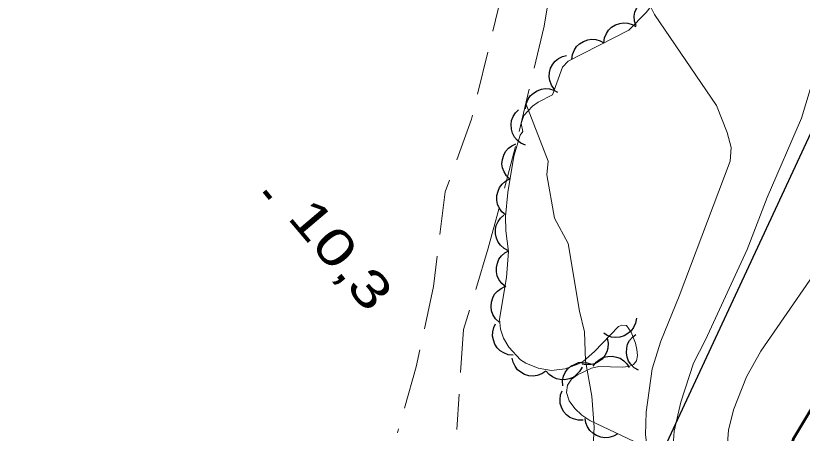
# Model space of a CAD drawing. Extents: x 386081 to 389416, y 5130568 to 5134082.
# Drawn here: x 388237 to 388302.6, y 5132829.4 to 5132864.2 of the extents above; entities that cross this region are included whole.
import ezdxf

# ---------------------------------------------------------------- set-up
doc = ezdxf.new("R2010")
doc.units = 0
doc.header["$LTSCALE"] = 1.2
doc.linetypes.add('DOT_DASHED', pattern=[7.7, 5, -1.2, 0.3, -1.2])
doc.linetypes.add('MEDIUM_DASHED', pattern=[4.5, 3, -1.5])
for name, color, linetype, lineweight in [('1', 7, 'Continuous', 53), ('19', 7, 'Continuous', 13), ('2', 7, 'Continuous', 13), ('3', 7, 'Continuous', 140), ('36', 7, 'Continuous', 13), ('44', 7, 'Continuous', 25)]:
    doc.layers.add(name, color=color, linetype=linetype, lineweight=lineweight)

msp = doc.modelspace()

# ---------------------------------------------------------------- linework, layer by layer
at = {"layer": '1'}
msp.add_lwpolyline([(388303.45, 5132821.05), (388301.48, 5132823.55), (388301.32, 5132824.05), (388301.12, 5132825.75), (388301.33, 5132827.57), (388301.9, 5132829.01), (388310.11, 5132842.73), (388319.09, 5132857.21), (388327.21, 5132870.94), (388330.04, 5132876.34), (388332.65, 5132880.58), (388340.4, 5132893.78), (388346.06, 5132904.12)], dxfattribs=at)
at = {"layer": '19', "linetype": 'MEDIUM_DASHED'}
for points in [[(388290.44, 5132906.09), (388286.67, 5132896.38), (388282.93, 5132886.13), (388279.76, 5132875.93), (388277.63, 5132866.36), (388275.01, 5132855.54), (388272.81, 5132849.49), (388271.83, 5132841.59), (388270.4, 5132834.91), (388268.83, 5132829.4)], [(388294.73, 5132905.63), (388292.57, 5132901.49), (388289.34, 5132894.46), (388287.03, 5132887.15), (388282.26, 5132870.65), (388281.06, 5132863.28), (388278.68, 5132853.26), (388276.4, 5132844.79), (388274.34, 5132838.01), (388273.77, 5132829.67)]]:
    msp.add_lwpolyline(points, dxfattribs=at)
at = {"layer": '2'}
for points in [[(388301.29, 5132817.25), (388297.43, 5132822.72), (388297.09, 5132823.47), (388296.5, 5132825.53), (388296.26, 5132827.45), (388296.41, 5132829.63), (388296.84, 5132831.32), (388297.92, 5132834.07), (388299.11, 5132836.19), (388311.62, 5132854.33), (388316.05, 5132861.32), (388319.96, 5132866.84), (388337.29, 5132891.93), (388339.61, 5132895.87), (388342.5, 5132901.44), (388344.48, 5132905.99)], [(388299.34, 5132813.82), (388296.21, 5132815.79), (388295.53, 5132816.5), (388293.85, 5132818.68), (388291.99, 5132821.62), (388290.89, 5132824.09), (388289.71, 5132827.51), (388289.5, 5132829.24), (388289.57, 5132831.13), (388290.06, 5132834.73), (388290.78, 5132837.05), (388292.32, 5132840.8), (388296.55, 5132852.05), (388296.63, 5132853.19), (388296.31, 5132854.42), (388295.41, 5132856.68), (388290.24, 5132864.26), (388287.4, 5132870.01), (388285.18, 5132877.88), (388284.84, 5132879.58)], [(388300.38, 5132815.66), (388297.36, 5132818.09), (388296.74, 5132818.72), (388294.86, 5132821.05), (388292.71, 5132824.22), (388291.86, 5132826.18), (388291.74, 5132827.59), (388291.9, 5132829.54), (388292.44, 5132831.94), (388293.5, 5132835.21), (388294.5, 5132837.15), (388297.98, 5132844.69), (388299.64, 5132849.01), (388302.51, 5132855.62), (388303.51, 5132858.93)], [(388298.22, 5132811.84), (388294.04, 5132813.46), (388293.18, 5132814.07), (388290.83, 5132816.13), (388289.14, 5132818.11), (388286.63, 5132821.61), (388285.97, 5132823.08), (388285.22, 5132825.53), (388285.08, 5132827.13), (388285.22, 5132829.86), (388285.02, 5132832.46), (388284.49, 5132835.4), (388284.43, 5132837.82), (388284, 5132839.54), (388283.05, 5132845.18), (388281.91, 5132847.3), (388281.27, 5132850.91), (388281.4, 5132852.05), (388279.53, 5132856.85)]]:
    msp.add_lwpolyline(points, dxfattribs=at)
at = {"layer": '3'}
msp.add_line((388257.75, 5132849.54), (388258.26, 5132848.93), dxfattribs=at)
at = {"layer": '36', "lineweight": 25}
msp.add_lwpolyline([(387737.65, 5132640.07), (387761.57, 5132662.08), (387796.75, 5132640.73), (387837.73, 5132629.42), (387876.02, 5132653.88), (387905.18, 5132676.93), (387941.93, 5132647.03), (388004.64, 5132617.46), (388067.52, 5132587.58), (388129.01, 5132557.53), (388159.69, 5132610.01), (388184.51, 5132651.37), (388290.36, 5132826.58), (388312.34, 5132873.88), (388333.97, 5132918.51)], dxfattribs=at)
at = {"layer": '44', "linetype": 'DOT_DASHED', "lineweight": 13}
for points in [[(388288.1, 5132862.96), (388289.56, 5132864.42), (388291.18, 5132866.54), (388292.79, 5132870.12), (388294.4, 5132871.74), (388295.86, 5132872.22), (388298.3, 5132872.7), (388300.97, 5132872.94), (388302.92, 5132873.42)], [(388288.56, 5132828.68), (388284.86, 5132830.42), (388284.19, 5132830.87), (388283.6, 5132831.43), (388283.14, 5132832.07), (388282.93, 5132832.75), (388283, 5132833.37), (388283.33, 5132833.86), (388283.82, 5132834.23), (388285, 5132834.8), (388285.6, 5132834.93), (388287.55, 5132834.86), (388288.11, 5132834.93), (388288.51, 5132835.09), (388288.74, 5132835.41), (388288.83, 5132835.83), (388288.79, 5132836.34), (388288.67, 5132836.88), (388288.31, 5132837.78), (388287.92, 5132838.34), (388287.52, 5132838.38), (388287.26, 5132838.26), (388285.24, 5132836.18), (388284.34, 5132835.38), (388283.87, 5132835.11), (388282.81, 5132834.72), (388281.68, 5132834.59), (388280.55, 5132834.79), (388279.52, 5132835.19), (388279.07, 5132835.47), (388278.1, 5132836.55), (388277.68, 5132837.3), (388277.42, 5132838.05), (388277.34, 5132838.87), (388277.91, 5132842.33), (388278.09, 5132844.5), (388277.87, 5132846.23), (388277.84, 5132847.42), (388278.04, 5132849.44), (388278.52, 5132852.45), (388279.05, 5132854.21), (388279.27, 5132854.51), (388279.14, 5132855.18), (388279.37, 5132855.84), (388280.07, 5132856.61), (388280.56, 5132856.95), (388281.74, 5132857.56), (388282.57, 5132859.87), (388283.06, 5132860.36), (388288.1, 5132862.96)]]:
    msp.add_lwpolyline(points, dxfattribs=at)
at = {"layer": '44'}
for points in [[(388288.72, 5132863.32), (388288.58, 5132863.71), (388288.57, 5132864.12), (388288.61, 5132864.45), (388288.74, 5132864.77), (388288.94, 5132865.08), (388289.22, 5132865.34), (388289.48, 5132865.54), (388289.81, 5132865.66), (388290.18, 5132865.72), (388290.54, 5132865.7)], [(388286.03, 5132861.89), (388286.08, 5132862.31), (388286.25, 5132862.68), (388286.42, 5132862.96), (388286.68, 5132863.2), (388286.99, 5132863.4), (388287.36, 5132863.51), (388287.68, 5132863.58), (388288.03, 5132863.54), (388288.38, 5132863.44), (388288.7, 5132863.27)], [(388283.37, 5132860.52), (388283.42, 5132860.93), (388283.58, 5132861.31), (388283.75, 5132861.59), (388284.01, 5132861.82), (388284.33, 5132862.02), (388284.69, 5132862.14), (388285.01, 5132862.2), (388285.36, 5132862.17), (388285.72, 5132862.07), (388286.03, 5132861.89)], [(388281.91, 5132858.02), (388281.66, 5132858.36), (388281.53, 5132858.75), (388281.46, 5132859.07), (388281.49, 5132859.42), (388281.58, 5132859.78), (388281.77, 5132860.11), (388281.96, 5132860.38), (388282.24, 5132860.59), (388282.57, 5132860.76), (388282.92, 5132860.85)], [(388279.51, 5132856.41), (388279.56, 5132856.82), (388279.73, 5132857.2), (388279.9, 5132857.48), (388280.16, 5132857.71), (388280.47, 5132857.91), (388280.84, 5132858.03), (388281.15, 5132858.09), (388281.5, 5132858.06), (388281.86, 5132857.96), (388282.18, 5132857.79)], [(388279.49, 5132853.37), (388279.11, 5132853.54), (388278.8, 5132853.8), (388278.57, 5132854.04), (388278.42, 5132854.36), (388278.32, 5132854.71), (388278.31, 5132855.1), (388278.34, 5132855.42), (388278.47, 5132855.75), (388278.67, 5132856.06), (388278.92, 5132856.32)], [(388278.21, 5132850.52), (388277.91, 5132850.81), (388277.71, 5132851.16), (388277.58, 5132851.47), (388277.54, 5132851.82), (388277.57, 5132852.19), (388277.69, 5132852.55), (388277.83, 5132852.85), (388278.07, 5132853.11), (388278.36, 5132853.33), (388278.69, 5132853.49)], [(388277.85, 5132847.55), (388277.53, 5132847.81), (388277.31, 5132848.15), (388277.16, 5132848.45), (388277.11, 5132848.8), (388277.11, 5132849.17), (388277.21, 5132849.54), (388277.33, 5132849.84), (388277.55, 5132850.12), (388277.83, 5132850.36), (388278.15, 5132850.53)], [(388278.08, 5132844.56), (388277.71, 5132844.75), (388277.42, 5132845.03), (388277.21, 5132845.29), (388277.08, 5132845.62), (388277, 5132845.98), (388277.01, 5132846.36), (388277.06, 5132846.68), (388277.22, 5132847), (388277.43, 5132847.3), (388277.7, 5132847.54)], [(388277.85, 5132841.57), (388277.52, 5132841.83), (388277.29, 5132842.17), (388277.14, 5132842.47), (388277.08, 5132842.81), (388277.08, 5132843.18), (388277.18, 5132843.55), (388277.29, 5132843.86), (388277.51, 5132844.14), (388277.78, 5132844.39), (388278.1, 5132844.56)], [(388277.3, 5132838.62), (388277, 5132838.91), (388276.79, 5132839.26), (388276.67, 5132839.57), (388276.64, 5132839.92), (388276.67, 5132840.29), (388276.79, 5132840.65), (388276.93, 5132840.94), (388277.17, 5132841.2), (388277.46, 5132841.43), (388277.79, 5132841.58)], [(388278.48, 5132835.87), (388278.06, 5132835.91), (388277.69, 5132836.06), (388277.4, 5132836.22), (388277.15, 5132836.47), (388276.95, 5132836.78), (388276.82, 5132837.14), (388276.74, 5132837.46), (388276.77, 5132837.81), (388276.85, 5132838.17), (388277.01, 5132838.49)], [(388288.74, 5132838.94), (388288.67, 5132838.53), (388288.49, 5132838.17), (388288.31, 5132837.89), (388288.04, 5132837.67), (388287.72, 5132837.48), (388287.35, 5132837.38), (388287.02, 5132837.33), (388286.68, 5132837.38), (388286.32, 5132837.5), (388286.02, 5132837.69)], [(388286.31, 5132837.28), (388286.39, 5132836.87), (388286.35, 5132836.46), (388286.28, 5132836.14), (388286.11, 5132835.83), (388285.88, 5132835.55), (388285.57, 5132835.32), (388285.28, 5132835.16), (388284.94, 5132835.08), (388284.57, 5132835.06), (388284.22, 5132835.12)], [(388288.93, 5132834.61), (388288.56, 5132834.82), (388288.28, 5132835.11), (388288.09, 5132835.38), (388287.97, 5132835.71), (388287.91, 5132836.07), (388287.95, 5132836.46), (388288.01, 5132836.78), (388288.18, 5132837.08), (388288.41, 5132837.38), (388288.69, 5132837.6)], [(388285.15, 5132834.95), (388285.39, 5132835.28), (388285.72, 5132835.53), (388286, 5132835.69), (388286.35, 5132835.77), (388286.72, 5132835.79), (388287.09, 5132835.71), (388287.4, 5132835.61), (388287.69, 5132835.41), (388287.95, 5132835.14), (388288.14, 5132834.84)], [(388281.19, 5132834.54), (388280.85, 5132834.3), (388280.46, 5132834.18), (388280.14, 5132834.12), (388279.79, 5132834.16), (388279.43, 5132834.26), (388279.1, 5132834.46), (388278.84, 5132834.65), (388278.64, 5132834.94), (388278.48, 5132835.28), (388278.4, 5132835.63)], [(388282.6, 5132833.31), (388282.58, 5132833.73), (388282.68, 5132834.12), (388282.8, 5132834.43), (388283.01, 5132834.7), (388283.29, 5132834.95), (388283.63, 5132835.13), (388283.93, 5132835.25), (388284.28, 5132835.27), (388284.65, 5132835.23), (388284.99, 5132835.12)], [(388284.21, 5132834.88), (388284.01, 5132834.51), (388283.73, 5132834.22), (388283.47, 5132834.02), (388283.14, 5132833.89), (388282.78, 5132833.81), (388282.39, 5132833.83), (388282.07, 5132833.89), (388281.76, 5132834.05), (388281.46, 5132834.26), (388281.22, 5132834.54)], [(388284.3, 5132830.45), (388283.88, 5132830.44), (388283.49, 5132830.55), (388283.19, 5132830.68), (388282.92, 5132830.9), (388282.67, 5132831.18), (388282.51, 5132831.53), (388282.39, 5132831.83), (388282.38, 5132832.18), (388282.43, 5132832.55), (388282.55, 5132832.89)], [(388287.2, 5132829.32), (388286.84, 5132829.11), (388286.44, 5132829.01), (388286.11, 5132828.98), (388285.77, 5132829.04), (388285.42, 5132829.17), (388285.11, 5132829.38), (388284.86, 5132829.6), (388284.68, 5132829.9), (388284.54, 5132830.24), (388284.48, 5132830.6)]]:
    msp.add_lwpolyline(points, dxfattribs=at)

# ---------------------------------------------------------------- texts
at = {"layer": '3', "width": 1.35}
msp.add_text('10,3   ', height=3, rotation=310.294, dxfattribs=at).set_placement((388259.58, 5132847.32))

doc.saveas('drawing.dxf')
